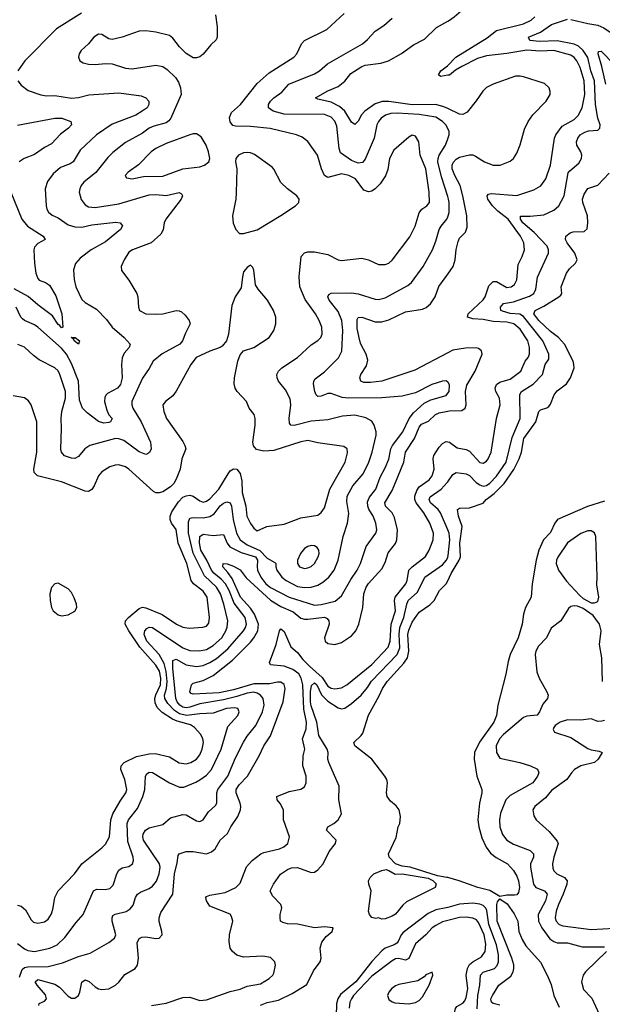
# Model space of a CAD drawing. Header units: inches. Extents: x 1552611 to 1694776, y 811966 to 917215.
# Tile 516 of 549: x 1687462 to 1690917, y 892538 to 898373. Entities that reach past the tile are written whole.
import ezdxf

# ---------------------------------------------------------------- set-up
doc = ezdxf.new("R2010")
doc.units = ezdxf.units.IN
doc.header["$MEASUREMENT"] = 0
doc.layers.add('B6889', color=7, linetype='Continuous')
doc.layers.add('B6899', color=7, linetype='Continuous')

msp = doc.modelspace()

# ---------------------------------------------------------------- linework, layer by layer
at = {"layer": 'B6889', "color": 5}
for points, elevation in [([(1687450, 892898), (1687490, 892866.4), (1687510, 892856.2), (1687550, 892850.7), (1687641.6, 892870), (1687685.1, 892890), (1687730, 892933), (1687797.4, 893022.6), (1687839.1, 893070), (1687899.8, 893210), (1687920.2, 893219.8), (1687970, 893217.6), (1687996.7, 893223.2), (1688016.4, 893243.6), (1688038.4, 893310), (1688050, 893332), (1688070, 893346.4), (1688110, 893354.7), (1688130.6, 893369.4), (1688136.8, 893390), (1688135.8, 893410), (1688103.4, 893503.4), (1688099.9, 893610), (1688108, 893630), (1688161.2, 893698.8), (1688192.3, 893770), (1688203.4, 893810), (1688208.2, 893890), (1688216.5, 893903.5), (1688230, 893913.2), (1688250, 893911), (1688350, 893850.8), (1688410, 893824.8), (1688435, 893825), (1688506.8, 893853.2), (1688530, 893867.1), (1688570, 893895.3), (1688599.6, 893930), (1688655.8, 894050), (1688696.1, 894183.9), (1688755.3, 894250), (1688763.1, 894270), (1688756.3, 894290), (1688735.1, 894295.1), (1688688.7, 894290), (1688610, 894263.4), (1688530, 894259.9), (1688451.1, 894248.9), (1688410, 894259.1), (1688379.8, 894279.8), (1688340.1, 894320.1), (1688321.9, 894350), (1688320.5, 894370), (1688332.7, 894410), (1688336.6, 894450), (1688329.8, 894509.8), (1688318.1, 894558.1), (1688288.3, 894610), (1688216.6, 894690), (1688200.3, 894730), (1688203.2, 894750), (1688215.6, 894764.4), (1688230, 894772.4), (1688250, 894771), (1688430.2, 894650), (1688470, 894634.7), (1688528, 894632), (1688570, 894641.2), (1688610, 894663.6), (1688661.5, 894710), (1688684.9, 894750), (1688693.2, 894773.2), (1688696, 894810), (1688672.7, 894910), (1688652.2, 894970), (1688629.9, 895010), (1688557.4, 895077.4), (1688491.1, 895211.1), (1688463.2, 895330), (1688463.6, 895396.4), (1688470, 895419.5), (1688490, 895423.5), (1688550, 895420.5), (1688590, 895428), (1688615.3, 895444.7), (1688650, 895491.3), (1688670, 895507.6), (1688690, 895515.7), (1688710, 895510.2), (1688718.6, 895490), (1688728.8, 895410), (1688748.3, 895330), (1688769.1, 895290), (1688810, 895260.1), (1688887, 895227), (1688930, 895181.9), (1688975.9, 895155.9), (1688980.8, 895150), (1688980.8, 895130), (1688987.4, 895110), (1689017.4, 895070), (1689041.5, 895050), (1689110, 895013.7), (1689150, 895007.5), (1689191.2, 895008.8), (1689230, 895021), (1689260.1, 895039.9), (1689294.5, 895070), (1689326.5, 895110), (1689350.5, 895170), (1689379.4, 895310), (1689406.6, 895390), (1689413.1, 895446.9), (1689402.3, 895517.7), (1689404.5, 895550), (1689436.7, 895610), (1689498.2, 895681.8), (1689531.6, 895750), (1689553.1, 895810), (1689576.4, 895910), (1689576, 895930), (1689563.5, 895970), (1689550, 895993.7), (1689514, 896014), (1689450, 896028.5), (1689376.7, 896023.3), (1689290, 896001.8), (1689190, 895994.6), (1689090, 895967.5), (1689069.9, 895969.9), (1689062.1, 895982.1), (1689060.6, 896010), (1689069.8, 896089.8), (1689065.2, 896125.2), (1689038.8, 896178.8), (1688997.7, 896230), (1688988.3, 896250), (1688987.1, 896270), (1688996.8, 896290), (1689015.6, 896310), (1689109.8, 896370), (1689190, 896446.9), (1689230, 896471.8), (1689248.2, 896490), (1689255.8, 896510), (1689253.6, 896550), (1689238.4, 896590), (1689216.5, 896630), (1689155.6, 896715.6), (1689123.2, 896790), (1689120.2, 896850), (1689131.1, 896968.9), (1689150, 896990.3), (1689170, 896996.5), (1689210, 896996.9), (1689290, 896981.7), (1689350, 896950.3), (1689370, 896944.9), (1689490, 896958.9), (1689530, 896948.8), (1689590, 896922.6), (1689630, 896921.7), (1689650, 896930.3), (1689670, 896947), (1689774.7, 897085.3), (1689808, 897150), (1689831.8, 897228.2), (1689847.6, 897250), (1689876.2, 897270), (1689892, 897290), (1689889.8, 897350.2), (1689870, 897489.6), (1689837.3, 897570), (1689829.7, 897649.7), (1689810, 897682), (1689790, 897689.5), (1689770, 897677.6), (1689680.9, 897599.1), (1689655.5, 897550), (1689645.5, 897485.5), (1689631.9, 897448.1), (1689599.6, 897400.4), (1689570.8, 897370), (1689550, 897356.9), (1689530, 897352.2), (1689502.5, 897362.5), (1689452.9, 897430), (1689414.3, 897450), (1689370, 897458.6), (1689290, 897437), (1689270, 897448.7), (1689252, 897490), (1689228.5, 897570), (1689170.7, 897650.7), (1689137.3, 897677.3), (1689102.7, 897690), (1688947.3, 897727.3), (1688830, 897739.4), (1688741.7, 897741.7), (1688726.8, 897746.8), (1688710, 897767.8), (1688706.3, 897793.6), (1688717.6, 897822.4), (1688770.8, 897870), (1688870, 897994.2), (1688941.3, 898058.7), (1689088.1, 898151.9), (1689104.5, 898170), (1689133.8, 898230), (1689151.1, 898248.9), (1689284.2, 898315.8), (1689386.9, 898410)], 860), ([(1687827.6, 898412.4), (1687680.8, 898319.2), (1687492.9, 898130), (1687450.4, 898070)], 840), ([(1688622.7, 898402.7), (1688633.7, 898330), (1688632.8, 898270), (1688627.1, 898252.9), (1688595.4, 898224.6), (1688550, 898169.2), (1688530, 898152.7), (1688510, 898146), (1688490, 898147), (1688450, 898172.3), (1688410, 898211.5), (1688370, 898263.1), (1688350, 898278.9), (1688270, 898299.9), (1688210, 898307.3), (1688170, 898304.8), (1688070.1, 898269.9), (1688010, 898256.5), (1687990, 898258.7), (1687950, 898285.4), (1687930, 898287.5), (1687901.3, 898270), (1687870.8, 898229.3), (1687825.8, 898190), (1687814, 898170), (1687810.3, 898150), (1687818.4, 898130), (1687837.8, 898117.8), (1687869.3, 898109.3), (1687910, 898106.7), (1687970, 898113.1), (1688010, 898111.8), (1688090, 898086.7), (1688130, 898081.8), (1688270, 898102.8), (1688310, 898096.5), (1688337, 898077), (1688386, 898030), (1688402.9, 898002.9), (1688414.9, 897970), (1688420.5, 897930), (1688357.8, 897790), (1688346, 897774), (1688330, 897762.5), (1688257.4, 897742.6), (1688230.1, 897729.9), (1688190, 897700.7), (1688090, 897644.5), (1688014.5, 897585.5), (1687984.3, 897555.7), (1687913.1, 897466.9), (1687842, 897410), (1687826.4, 897390), (1687817.8, 897370), (1687815.6, 897350), (1687826.9, 897306.9), (1687850, 897275.3), (1687870, 897264.2), (1687910, 897259.2), (1688050, 897281), (1688230, 897334.5), (1688270, 897336.8), (1688330, 897331.9), (1688408.5, 897348.5), (1688421.6, 897341.6), (1688428.2, 897330), (1688419.5, 897310), (1688327.8, 897190), (1688318.4, 897170), (1688311.9, 897128.1), (1688298.2, 897101.8), (1688240.7, 897050), (1688130.9, 897009.1), (1688110, 896994.8), (1688081.2, 896950), (1688064.2, 896910), (1688065.8, 896885.8), (1688108.7, 896828.7), (1688155.8, 896750), (1688163.1, 896730), (1688166, 896670), (1688173.4, 896650), (1688210.3, 896630.3), (1688267, 896627), (1688310, 896630.2), (1688390, 896650.3), (1688407.8, 896647.8), (1688422, 896642), (1688442.4, 896622.4), (1688467.6, 896590), (1688473.6, 896570), (1688445, 896515), (1688427.8, 896470), (1688411.6, 896450), (1688306.8, 896393.2), (1688253, 896350), (1688230, 896306.6), (1688190.6, 896249.4), (1688127.2, 896110), (1688126.5, 896090), (1688133.3, 896070), (1688183.1, 895990), (1688236.9, 895870), (1688241.3, 895830), (1688231.7, 895808.3), (1688220.4, 895799.6), (1688210, 895795.6), (1688170, 895812.1), (1688080, 895880), (1688050, 895889.4), (1688030, 895889.9), (1687878.7, 895850), (1687849.2, 895830), (1687810, 895784.4), (1687790, 895772.9), (1687770, 895774.2), (1687728, 895788), (1687710, 895809.6), (1687707, 895827), (1687710.5, 895949.5), (1687707.6, 896010), (1687711.7, 896050), (1687733.1, 896130), (1687733.1, 896170), (1687699.8, 896270), (1687690, 896291), (1687670, 896309.7), (1687577.7, 896357.7), (1687543, 896383), (1687490, 896431.8), (1687452, 896448)], 860), ([(1690000, 897727.7), (1689989, 897750), (1689969.8, 897770), (1689930, 897794.8), (1689831.5, 897811.5), (1689700.6, 897819.4), (1689663.2, 897816.8), (1689632, 897808), (1689605.6, 897790), (1689589.3, 897770), (1689580.6, 897750), (1689564.7, 897670), (1689510, 897546.3), (1689494.1, 897525.9), (1689470, 897522.6), (1689430, 897538.4), (1689364.8, 897584.8), (1689356.4, 897610), (1689342.6, 897742.6), (1689331.2, 897771.2), (1689310, 897794.7), (1689270, 897810.4), (1689030, 897813), (1688964.5, 897830), (1688937.2, 897850), (1688938.4, 897870), (1688950, 897890.2), (1688968.1, 897910), (1689016, 897944), (1689058.9, 897990), (1689210, 898051.5), (1689239.8, 898070), (1689287.9, 898112.1), (1689494.7, 898230), (1689525.3, 898254.7), (1689570, 898304.4), (1689620.7, 898339.3), (1689670, 898382.2)], 840), ([(1690000, 897845.9), (1689976.7, 897856.7), (1689930, 897870.9), (1689790, 897867.7), (1689650, 897888.1), (1689611.7, 897888.3), (1689570, 897873.4), (1689508.9, 897831.1), (1689489, 897810), (1689470, 897771), (1689450, 897752.1), (1689430, 897766.6), (1689389.4, 897830), (1689358.7, 897858.7), (1689310, 897883.7), (1689230, 897902.4), (1689216, 897910), (1689290, 897950.9), (1689350, 897976.5), (1689390, 898008.1), (1689426.5, 898053.5), (1689490, 898095.8), (1689510, 898103.8), (1689604.5, 898115.5), (1689649.6, 898130), (1689726.4, 898173.6), (1689796.9, 898223.1), (1689863.3, 898256.7), (1689932.8, 898327.2), (1690000, 898364)], 820), ([(1690000, 898043.5), (1689956.6, 898036.6), (1689945.3, 898045.3), (1689959.2, 898070), (1689999.6, 898100.4), (1690000, 898100.8)], 780), ([(1687450.4, 898010.4), (1687470, 897984.9), (1687512.4, 897952.4), (1687587, 897927), (1687621, 897921), (1687670, 897923.8), (1687770, 897908.6), (1687810, 897912.7), (1687873, 897927), (1688050, 897939.8), (1688182.7, 897922.7), (1688210.4, 897910), (1688227.2, 897890), (1688227.8, 897870), (1688217.3, 897850), (1688189.2, 897830), (1688150, 897806.7), (1688010, 897753.5), (1687918.4, 897690), (1687820.2, 897599.8), (1687779.7, 897530), (1687761.7, 897518.3), (1687703.9, 897496.1), (1687659.7, 897460.3), (1687626.6, 897413.4), (1687613.4, 897370), (1687618.5, 897270), (1687622.3, 897250), (1687632.1, 897232), (1687655.2, 897215.2), (1687690, 897199.4), (1687750, 897158), (1687790, 897145.1), (1687830, 897142.6), (1687890, 897156.3), (1688032.2, 897172.2), (1688057.3, 897170), (1688071.5, 897151.5), (1688059.1, 897130), (1687970, 897055.7), (1687886.5, 897010), (1687820, 896960), (1687792.4, 896927.6), (1687781.8, 896890), (1687785.8, 896834.2), (1687795.4, 896790), (1687830, 896714.4), (1687850, 896696.5), (1687916.9, 896656.9), (1687976.2, 896596.2), (1688011.4, 896550), (1688080.8, 896490), (1688117.1, 896450), (1688112, 896430), (1688082.5, 896397.4), (1688070.1, 896369.8), (1688066.5, 896330), (1688069.1, 896250), (1688060.3, 896210), (1688042.6, 896190), (1687983.4, 896156.6), (1687972.7, 896147.3), (1687966.3, 896133.7), (1687965, 896110), (1687978, 896058), (1687991.5, 896031.5), (1688011.2, 896010), (1688000.9, 895990), (1687990, 895985), (1687961.6, 895981.6), (1687930, 895991.5), (1687862.3, 896042.3), (1687833.7, 896070), (1687817.5, 896117.5), (1687810.6, 896230), (1687770, 896335.9), (1687740.6, 896390), (1687710, 896425.7), (1687570, 896550.6), (1687550, 896565.4), (1687491.2, 896590), (1687479.5, 896599.5), (1687469.8, 896610), (1687441.1, 896670)], 840), ([(1687450, 897747.8), (1687670, 897790.1), (1687711, 897790), (1687765.5, 897770), (1687768.4, 897750), (1687752.2, 897730), (1687704.5, 897695.5), (1687650, 897636.4), (1687610, 897615.5), (1687550, 897573.2), (1687489.5, 897550.5), (1687458.3, 897530)], 820), ([(1690000, 897324.6), (1689962.5, 897442.5), (1689942.2, 897530), (1689942.7, 897550), (1689949.9, 897570), (1689986.6, 897630), (1690000, 897666.1)], 840), ([(1687408.8, 897350), (1687474.6, 897190), (1687508.3, 897150), (1687600.3, 897090), (1687613.7, 897070), (1687570, 897046), (1687550, 897024.5), (1687546.3, 897010), (1687549.5, 896929.5), (1687558.6, 896870), (1687570, 896838.9), (1687578.3, 896830), (1687615.7, 896815.7), (1687638.7, 896798.7), (1687676.1, 896736.1), (1687712.5, 896630), (1687717.3, 896550), (1687710, 896547.2), (1687700.7, 896560.7), (1687690, 896566.4), (1687657.6, 896617.6), (1687570, 896682.9), (1687513.3, 896733.3), (1687430, 896778)], 820), ([(1690000, 896224.3), (1689990, 896231.9), (1689970, 896231.6), (1689906.7, 896210), (1689810, 896162.5), (1689730, 896142), (1689610, 896131.7), (1689409, 896129), (1689374.5, 896134.5), (1689310, 896156.8), (1689290, 896156.8), (1689250, 896141), (1689230, 896139.7), (1689220.5, 896150), (1689212.2, 896170), (1689205, 896215), (1689206, 896230), (1689214.9, 896245.1), (1689270, 896286.4), (1689351.6, 896368.4), (1689372.2, 896407.8), (1689378.9, 896530), (1689372.8, 896590), (1689350, 896644), (1689297.1, 896710), (1689288.7, 896730), (1689295.6, 896744.4), (1689310, 896751.3), (1689430, 896754.2), (1689470, 896747.3), (1689570, 896716.9), (1689590, 896715.2), (1689630, 896724.2), (1689763.3, 896796.7), (1689785.4, 896814.6), (1689855.2, 896910), (1689909.8, 897010), (1689930, 897060.4), (1689949.9, 897130), (1689960.6, 897150), (1689994.9, 897190), (1690000, 897204.9)], 840), ([(1687450, 893124.9), (1687470, 893119.5), (1687497, 893097), (1687530, 893037.3), (1687544, 893024), (1687570, 893017.6), (1687610, 893027), (1687630, 893042), (1687650, 893073), (1687661.2, 893110), (1687670.9, 893170), (1687691.1, 893210), (1687787.8, 893310), (1687831.3, 893370), (1687950, 893464), (1687970, 893485.7), (1687994.1, 893530), (1688003.2, 893630), (1688014.1, 893665.9), (1688058, 893742), (1688091.5, 893790), (1688096.5, 893810), (1688085, 893870), (1688061.4, 893930), (1688063.7, 893950), (1688081, 893970), (1688154.5, 894005.5), (1688230, 894022), (1688264.8, 894024.8), (1688350, 894004), (1688408.6, 893968.6), (1688450, 893961.8), (1688476.9, 893970), (1688510, 893990.2), (1688530, 894016.5), (1688543.8, 894050), (1688551.1, 894090), (1688548.5, 894110), (1688536.3, 894136.3), (1688498.5, 894178.5), (1688474.3, 894194.3), (1688395, 894215), (1688367.5, 894227.5), (1688307.6, 894267.6), (1688277.2, 894297.2), (1688264.9, 894324.9), (1688263, 894350), (1688268.4, 894371.6), (1688298, 894430), (1688299.3, 894470), (1688291, 894511), (1688270, 894548.2), (1688174.9, 894654.9), (1688108.3, 894750), (1688088.4, 894790), (1688089.9, 894810), (1688106.3, 894830), (1688170, 894883.8), (1688190, 894890.9), (1688210, 894887.4), (1688306.9, 894846.9), (1688391, 894791), (1688430, 894772.1), (1688467, 894767), (1688548.2, 894771.8), (1688570, 894777.7), (1688584.1, 894795.9), (1688587.5, 894830), (1688573.5, 894950), (1688550, 894986.9), (1688492.2, 895030), (1688479, 895050), (1688454, 895150), (1688401.1, 895270), (1688390.9, 895350.9), (1688362.9, 895390), (1688354, 895410), (1688354.8, 895430), (1688363.9, 895456.1), (1688403.5, 895516.5), (1688430, 895542.2), (1688450, 895551.9), (1688470, 895554.2), (1688490, 895549.6), (1688530, 895521.6), (1688550, 895514.5), (1688570, 895519.8), (1688590, 895533.9), (1688642.7, 895590), (1688697.6, 895682.4), (1688710, 895698.3), (1688730.2, 895710.2), (1688750, 895708.5), (1688770, 895684), (1688779.1, 895639.1), (1688781.2, 895570), (1688802.4, 895490), (1688808.6, 895430), (1688830, 895386.7), (1688850, 895360.3), (1688870, 895344.4), (1688926.6, 895370), (1689030, 895382.3), (1689130, 895420.5), (1689230, 895437.3), (1689250, 895451.6), (1689270, 895480.4), (1689301.3, 895590), (1689391.9, 895750), (1689406.1, 895806.1), (1689403.1, 895830), (1689383.8, 895843.8), (1689230, 895865.7), (1689170, 895879.4), (1689130, 895871.2), (1688970, 895819.9), (1688910, 895815.6), (1688866.5, 895826.5), (1688848.2, 895848.2), (1688844.8, 895870), (1688858, 895970), (1688858.8, 896010), (1688852.6, 896032.6), (1688823.7, 896070), (1688807.8, 896110), (1688751.2, 896170), (1688740.4, 896190), (1688734.6, 896214.6), (1688735.6, 896250), (1688756.3, 896350), (1688770, 896386.8), (1688790, 896410.7), (1688850, 896430.4), (1688940.7, 896490), (1688969.6, 896530), (1688980.4, 896570), (1688980.4, 896610), (1688968, 896650), (1688931.3, 896710), (1688875.6, 896775.6), (1688860.8, 896800.8), (1688850, 896888.7), (1688843.7, 896903.7), (1688830, 896919), (1688810, 896905.2), (1688790, 896879), (1688782.4, 896850), (1688775.5, 896784.5), (1688740.5, 896730), (1688720.9, 896679.1), (1688700.3, 896510), (1688688, 896470), (1688662.8, 896437.2), (1688650.4, 896429.6), (1688589.4, 896409.4), (1688508.5, 896370), (1688477.6, 896330), (1688390, 896172), (1688370, 896144.5), (1688327.3, 896110), (1688310.6, 896090), (1688316.4, 896050), (1688332.4, 896010), (1688430, 895872.7), (1688442.3, 895850), (1688446.3, 895830), (1688423.6, 895770), (1688414.3, 895710), (1688390.5, 895649.5), (1688375.8, 895624.2), (1688356.1, 895603.9), (1688310, 895574), (1688288.5, 895568.5), (1688270, 895569.7), (1688256.3, 895576.3), (1688110, 895709.8), (1688090, 895722.7), (1688050, 895734), (1688027.4, 895732.6), (1687996.7, 895723.3), (1687950, 895692.8), (1687929.5, 895670.5), (1687904.2, 895610), (1687890.8, 895589.2), (1687870, 895577.6), (1687850, 895578.8), (1687710, 895634), (1687567.8, 895670), (1687548.6, 895688.6), (1687545.4, 895710), (1687563.2, 895810), (1687564, 895990), (1687530.9, 896090.9), (1687515, 896115.1), (1687490, 896131.2), (1687423.7, 896143.7)], 880), ([(1690000, 896397.9), (1689804.6, 896295.4), (1689610, 896231.2), (1689542.2, 896222.2), (1689502.5, 896222.5), (1689485.4, 896230), (1689478.5, 896250), (1689485.1, 896270), (1689518.6, 896321.4), (1689525.6, 896354.4), (1689516.5, 896390), (1689484.7, 896450), (1689478.7, 896470), (1689463.2, 896543.2), (1689463.1, 896596.9), (1689470, 896608.9), (1689490, 896609.4), (1689570, 896582), (1689610, 896582.5), (1689650, 896595.1), (1689750, 896642), (1689850, 896657.2), (1689872.8, 896667.2), (1689898.6, 896690), (1689925.8, 896730), (1689948.1, 896791.9), (1690000, 896864.7)], 820), ([(1687461.8, 892698.2), (1687477, 892743), (1687490, 892755.1), (1687510, 892760.4), (1687630, 892762.3), (1687716.7, 892783.3), (1687810, 892821.4), (1687879, 892841), (1687990, 892904.2), (1688023.6, 892930), (1688032.7, 892950), (1688011.3, 893030), (1688009.8, 893050.2), (1688015.2, 893064.8), (1688027.8, 893072.2), (1688092.8, 893087.2), (1688117.3, 893102.7), (1688134.6, 893125.4), (1688148.8, 893171.2), (1688160.3, 893190), (1688178.1, 893201.9), (1688230, 893223), (1688250, 893237.8), (1688272.6, 893267.4), (1688288.6, 893310), (1688294.6, 893350), (1688291.7, 893370), (1688195.4, 893510), (1688191.6, 893530), (1688194.6, 893545.4), (1688207.7, 893570), (1688230, 893583.2), (1688310, 893602.4), (1688356.6, 893643.4), (1688430, 893662), (1688450, 893659.7), (1688510, 893625.2), (1688530, 893621.1), (1688550, 893630.4), (1688580.9, 893679.1), (1688623.6, 893716.4), (1688630.8, 893730), (1688631.3, 893790), (1688636.8, 893810), (1688696.7, 893890), (1688742.2, 893997.8), (1688788.3, 894091.7), (1688810, 894125.8), (1688862.4, 894190), (1688902, 894270), (1688912, 894310), (1688906.2, 894350), (1688890.3, 894370.3), (1688870, 894381.9), (1688850, 894386.7), (1688810, 894381.2), (1688750, 894361.4), (1688670, 894342.3), (1688530, 894319.3), (1688470, 894298.3), (1688450, 894295.6), (1688430, 894299.3), (1688412, 894310), (1688396.6, 894330), (1688388.3, 894350), (1688369.7, 894530), (1688370, 894575.5), (1688390, 894582.4), (1688450, 894550.1), (1688510, 894539.9), (1688550, 894546.2), (1688590, 894562.7), (1688630, 894586.7), (1688696.5, 894643.5), (1688788.3, 894750), (1688801.8, 894770), (1688807.6, 894790), (1688798.3, 894830), (1688734.3, 894914.3), (1688703.5, 894990), (1688682.1, 895030), (1688657.6, 895057.6), (1688612.3, 895092.3), (1688598.7, 895110), (1688570.8, 895170.7), (1688536.4, 895230), (1688528.4, 895271.6), (1688530, 895310.2), (1688550, 895324.2), (1688610, 895316.6), (1688670, 895321.6), (1688692.3, 895270), (1688708.1, 895248.1), (1688775.9, 895215.9), (1688860.6, 895190), (1688872.4, 895170), (1688869.7, 895130), (1688872.9, 895110), (1688892, 895070), (1688920.7, 895030), (1688950, 895007.9), (1689060.6, 894950), (1689210, 894903), (1689250, 894906.5), (1689332.6, 894927.4), (1689370, 894959), (1689424.7, 895055.3), (1689463.7, 895110), (1689483.4, 895150), (1689516.8, 895250), (1689572.9, 895330), (1689579.1, 895350), (1689573.7, 895390), (1689557.8, 895430), (1689532.9, 895472.9), (1689526.3, 895490), (1689525.4, 895514.6), (1689537, 895543), (1689573.3, 895590), (1689599, 895661), (1689630, 895717), (1689650, 895768.7), (1689662.9, 895830), (1689672.1, 895850), (1689734.1, 895930), (1689770.6, 896009.4), (1689796.4, 896043.6), (1689860, 896100), (1689900, 896120), (1689990, 896145.5), (1690000, 896159.2)], 840), ([(1687576.1, 892530), (1687578.4, 892541.6), (1687610, 892556.3), (1687621.3, 892570), (1687614.5, 892594.5), (1687565.3, 892650), (1687554, 892670), (1687570, 892684.2), (1687670, 892656.2), (1687698.5, 892638.5), (1687750, 892585), (1687770, 892574), (1687790, 892574.3), (1687810, 892589.2), (1687819.2, 892610), (1687830.7, 892669.3), (1687850, 892681.6), (1687873.5, 892673.5), (1687910, 892640.2), (1687930, 892628.4), (1687950, 892625.4), (1687990, 892630.2), (1688030, 892651.3), (1688050.4, 892669.6), (1688085, 892715), (1688146.9, 892750), (1688161.1, 892770), (1688165.6, 892810), (1688158.2, 892901.8), (1688170, 892927.2), (1688185.4, 892934.6), (1688210, 892937.8), (1688270, 892927.2), (1688290, 892928.8), (1688306.3, 892950), (1688305.7, 892970), (1688289, 893029), (1688289, 893050), (1688299.2, 893080.8), (1688369.9, 893190.1), (1688379.2, 893310), (1688395.9, 893375.9), (1688401.4, 893418.6), (1688407.8, 893430), (1688450, 893442.6), (1688490, 893442.2), (1688569.8, 893430.2), (1688599.7, 893440.3), (1688620.8, 893459.2), (1688650.8, 893510), (1688694, 893550), (1688715, 893590), (1688756, 893650), (1688771.2, 893690), (1688773, 893710), (1688770.4, 893730), (1688746, 893790), (1688745.7, 893810), (1688762.6, 893837.4), (1688812.9, 893890), (1688881.8, 894010), (1688909.9, 894070), (1688950, 894129.1), (1689024.9, 894330), (1689036.8, 894410), (1689030, 894432.8), (1689010, 894445.9), (1688990, 894446.7), (1688942.5, 894437.5), (1688850, 894437.6), (1688730, 894401.1), (1688644.3, 894384.3), (1688490, 894376.2), (1688479.7, 894379.7), (1688471, 894390), (1688481.8, 894430), (1688490, 894441.7), (1688550, 894456.9), (1688610, 894486.5), (1688723.3, 894576.7), (1688830, 894683.4), (1688851.1, 894708.9), (1688874.5, 894750), (1688878.5, 894790), (1688854.5, 894850), (1688830, 894884.6), (1688772.2, 894950), (1688721.3, 895061.3), (1688697.2, 895097.2), (1688666.9, 895130), (1688669.6, 895150), (1688692.3, 895147.7), (1688730, 895135), (1688770, 895111.6), (1688805.2, 895065.2), (1688950, 894932.9), (1689010, 894895.8), (1689083.9, 894863.9), (1689130, 894826.7), (1689150, 894819.2), (1689170, 894819.3), (1689270, 894832.3), (1689284.7, 894824.7), (1689294.4, 894810), (1689296.9, 894790), (1689268.7, 894710), (1689274.3, 894690), (1689290, 894675.3), (1689330, 894669.3), (1689370, 894682.5), (1689430, 894720.6), (1689455.4, 894750), (1689473.5, 894790), (1689497.5, 894890), (1689502.2, 894970), (1689516.2, 895010), (1689530, 895031.5), (1689610, 895118.4), (1689630, 895156.5), (1689646.4, 895213.6), (1689690, 895269.1), (1689697.6, 895290), (1689701.4, 895350), (1689683.6, 895423.6), (1689671, 895451), (1689631.2, 895490), (1689626.4, 895510), (1689670, 895582.7), (1689691.2, 895630), (1689739.9, 895750), (1689750.3, 895810), (1689802.3, 895890), (1689830, 895958.5), (1689845, 895975.1), (1689885.7, 895994.3), (1689927.8, 896032.2), (1689950, 896042.4), (1690000, 896053.3)], 820), ([(1688243.7, 892530), (1688330, 892544.6), (1688430, 892577.6), (1688470, 892579.3), (1688530, 892560.9), (1688570, 892564), (1688710, 892613.6), (1688770, 892628.2), (1688810, 892645.2), (1688890, 892659.6), (1688942, 892690), (1688963.6, 892710), (1688970, 892722.8), (1688978.4, 892770), (1688974, 892790), (1688950, 892814.3), (1688903.3, 892823.3), (1688790, 892816.5), (1688750, 892828.3), (1688723.5, 892850), (1688710.5, 892870.5), (1688703.4, 892910), (1688706.7, 892950), (1688726, 893030), (1688718.9, 893058.9), (1688710.8, 893070.8), (1688590, 893119.6), (1688570, 893149.8), (1688566.3, 893170), (1688570, 893176.5), (1688590, 893184.8), (1688680.3, 893199.7), (1688743.5, 893230), (1688770, 893254.7), (1688807.9, 893352.1), (1688840.7, 893390), (1688892, 893430), (1688910, 893437.9), (1689002, 893458), (1689028.3, 893470), (1689051.1, 893490), (1689062.7, 893530), (1689025.8, 893630), (1689027, 893690), (1689007.5, 893727.5), (1688989.1, 893750), (1688987.8, 893770), (1689060.6, 893799.4), (1689130, 893812.9), (1689150, 893826.4), (1689160.8, 893850), (1689161.2, 893890), (1689141.6, 893950), (1689143.4, 894010), (1689153.8, 894050), (1689139, 894110), (1689160.8, 894170), (1689162.5, 894210), (1689146.6, 894286.6), (1689140.1, 894430), (1689132.1, 894470), (1689116.6, 894496.6), (1689082, 894522), (1689030, 894540.7), (1688949.5, 894550), (1688943.1, 894563.1), (1688983.1, 894670), (1689002.5, 894750), (1689010, 894762.4), (1689030, 894746.5), (1689070, 894655.2), (1689110, 894622.2), (1689141.5, 894581.5), (1689181.1, 894541.1), (1689255.2, 894475.2), (1689290, 894422.6), (1689310, 894410.6), (1689330, 894407.4), (1689370, 894412.2), (1689402.2, 894430), (1689550, 894550.6), (1689646.8, 894653.2), (1689659.8, 894690), (1689665.6, 894790), (1689689.9, 894870), (1689684.8, 894930), (1689689, 894950), (1689751.8, 895030), (1689759.5, 895050), (1689769.7, 895110.3), (1689788.6, 895130), (1689868.3, 895191.7), (1689891, 895230), (1689913.5, 895290), (1689915.9, 895330), (1689894.2, 895390), (1689859.1, 895450), (1689812.9, 895510), (1689805.5, 895530), (1689805.2, 895550), (1689817, 895583.1), (1689830, 895603.7), (1689890, 895645.5), (1689908.7, 895670), (1689918.8, 895710), (1689913.4, 895770), (1689917.4, 895790), (1689950, 895839.3), (1689970, 895861.1), (1689990, 895872.6), (1690000, 895870.6)], 780), ([(1690000, 895349.4), (1689958.2, 895450), (1689943.2, 895470), (1689897.6, 895510), (1689889.5, 895530), (1689895.2, 895544.8), (1689961.9, 895590), (1689997.3, 895630), (1690000, 895634.1)], 760), ([(1688890, 892533.4), (1688930, 892547.9), (1688997.1, 892562.9), (1689077.5, 892602.5), (1689164.9, 892655.1), (1689203.3, 892736.7), (1689244.5, 892790), (1689250.5, 892810), (1689244.7, 892870), (1689254.4, 892905.6), (1689280, 892940), (1689315.3, 892970), (1689320.9, 892990), (1689270, 892997.2), (1689210, 892989.8), (1689110, 893012), (1689050, 893014.8), (1689022, 893022), (1689009.4, 893030), (1689006.6, 893050), (1689006.6, 893070), (1689017, 893110), (1689011.2, 893130), (1688961.2, 893181.2), (1688947.8, 893210), (1688966.6, 893250), (1689008.7, 893308.7), (1689050, 893337.4), (1689074.2, 893345.8), (1689110, 893348.6), (1689190, 893319.5), (1689210, 893321.3), (1689230, 893334), (1689261.7, 893370), (1689297.1, 893442.9), (1689335.1, 893490), (1689338.4, 893510), (1689281.6, 893570), (1689289.4, 893590), (1689325.6, 893610), (1689349.8, 893630.2), (1689370, 893666.8), (1689354.6, 893750), (1689357.2, 893830), (1689294.8, 893970), (1689288.9, 893990), (1689290.5, 894030), (1689285.5, 894050), (1689235.9, 894130), (1689224.9, 894210), (1689190, 894305.5), (1689185.6, 894330), (1689185.9, 894390), (1689192.5, 894427.5), (1689210, 894442.8), (1689223.7, 894430), (1689251.2, 894371.3), (1689290, 894333.8), (1689350, 894294.6), (1689370, 894289.4), (1689390, 894292.9), (1689430, 894319.7), (1689486.8, 894370), (1689525.4, 894414.6), (1689547.8, 894452.2), (1689699.5, 894610), (1689716.1, 894650), (1689713.2, 894730), (1689716.9, 894770), (1689739.5, 894830), (1689757.1, 894910), (1689765.7, 894930), (1689820.3, 894979.7), (1689864.5, 895070), (1689970, 895141.4), (1689993.6, 895170), (1690000, 895187.6)], 760), ([(1690000, 893288.7), (1689995.3, 893290), (1689938.8, 893298.8), (1689777.2, 893350), (1689730, 893357.2), (1689690.9, 893370.9), (1689652, 893410), (1689649.6, 893430), (1689694.2, 893525.8), (1689707.2, 893590), (1689715.6, 893610), (1689719.8, 893650), (1689711.6, 893690), (1689694.8, 893714.8), (1689661.7, 893741.7), (1689640.9, 893770), (1689637, 893790), (1689642.6, 893850), (1689638.5, 893870), (1689627.2, 893890), (1689550.8, 893990.8), (1689449.6, 894070), (1689443.7, 894090), (1689487.3, 894130), (1689496.4, 894143.6), (1689530, 894250.4), (1689594.5, 894365.5), (1689613.3, 894410), (1689641.2, 894450), (1689740.1, 894559.9), (1689760.7, 894590), (1689770.3, 894630), (1689764.6, 894730), (1689770, 894754.4), (1689790, 894801.7), (1689830, 894861.8), (1689894.4, 894905.6), (1689920.2, 894930), (1689952.2, 894990), (1689991.2, 895028.8), (1690000, 895047.3)], 740), ([(1690000, 893111.6), (1689990, 893108.7), (1689930, 893098), (1689884.6, 893075.4), (1689736.2, 892963.8), (1689723.3, 892950), (1689707.2, 892910), (1689699.3, 892900.7), (1689683.1, 892890), (1689630, 892870.9), (1689610, 892853.6), (1689550, 892792.2), (1689454.4, 892670), (1689363.9, 892596.1), (1689347.9, 892570), (1689339.8, 892540.2), (1689339.2, 892470)], 760), ([(1690000, 893033.5), (1689970, 893025.7), (1689930, 893005), (1689908.3, 892990), (1689870, 892948.3), (1689810, 892895.6), (1689770, 892808.2), (1689750, 892800.1), (1689710, 892808.3), (1689690, 892806.5), (1689670, 892796), (1689550, 892703.4), (1689442.4, 892590), (1689428.8, 892570), (1689419.9, 892550), (1689415.2, 892515.2)], 780)]:
    msp.add_lwpolyline(points, dxfattribs=dict(at, elevation=elevation))
for points, elevation in [([(1688510, 897696.8), (1688490, 897696.8), (1688470, 897690.7), (1688330, 897640.2), (1688270.2, 897610), (1688242.2, 897590), (1688166.3, 897513.7), (1688104.4, 897470), (1688088.2, 897450), (1688096.3, 897436.3), (1688130, 897429.2), (1688197.1, 897442.9), (1688310, 897445.7), (1688430, 897488.8), (1688530, 897500.9), (1688558.4, 897510), (1688583.9, 897530), (1688589, 897550), (1688582.5, 897590), (1688568.6, 897630), (1688538, 897678)], 880), ([(1688810, 897585.1), (1688790, 897583), (1688758.8, 897570), (1688743, 897550), (1688742, 897530), (1688750.5, 897490), (1688746.2, 897346.2), (1688743.1, 897310), (1688723, 897210), (1688727.7, 897167.7), (1688744.7, 897130), (1688766, 897106), (1688790, 897106), (1688870, 897128), (1689010, 897212), (1689097.2, 897270), (1689117.2, 897290), (1689119, 897310), (1689105.2, 897330), (1689050, 897369.6), (1689010, 897407.6), (1688970, 897486.6), (1688958.6, 897498.6), (1688853.5, 897573.5), (1688830, 897583.5)], 880), ([(1687810, 896449.3), (1687784.2, 896470), (1687782, 896478), (1687788, 896488), (1687776, 896484), (1687767.9, 896492.1), (1687791, 896490), (1687817.3, 896470)], 820), ([(1689190, 895256.4), (1689170, 895250.8), (1689150, 895238.2), (1689127, 895210), (1689109.4, 895170), (1689109.4, 895149.4), (1689121.3, 895130), (1689150, 895120.6), (1689170, 895123.5), (1689190, 895132.3), (1689209.8, 895150), (1689231.5, 895190), (1689237.1, 895210), (1689235.3, 895230), (1689225.8, 895245.8), (1689210, 895255.6)], 880), ([(1687690, 895033.2), (1687670.9, 895029.1), (1687650, 895008), (1687640.7, 894970), (1687642, 894930), (1687650.7, 894890), (1687660.7, 894870), (1687690, 894846), (1687710, 894840.4), (1687750, 894844.9), (1687790, 894868), (1687800.7, 894890), (1687799.5, 894910), (1687785.8, 894945.8), (1687770, 894979), (1687750, 894999.3)], 920), ([(1689689.2, 893309.2), (1689730, 893310.3), (1689884.2, 893284.2), (1689912.2, 893272.2), (1689932, 893252), (1689926, 893230), (1689756.1, 893143.9), (1689734.7, 893125.3), (1689690, 893072.7), (1689670, 893059.3), (1689630, 893044), (1689610, 893042), (1689589.3, 893049.3), (1689573.2, 893046.8), (1689550, 893052), (1689535.6, 893070), (1689530, 893088.7), (1689545.7, 893210), (1689531.8, 893250), (1689529.5, 893270), (1689540.7, 893290), (1689562, 893310), (1689609.9, 893330.1), (1689635.5, 893335.5), (1689651.6, 893331.5)], 740), ([(1689908, 892728), (1689870, 892712), (1689860, 892700), (1689823.7, 892676.3), (1689710, 892654.5), (1689690, 892646.5), (1689666.8, 892630), (1689650.9, 892610), (1689643.8, 892590), (1689650, 892565.2), (1689670, 892551.3), (1689686.2, 892546.2), (1689770, 892540.8), (1689810, 892548.7), (1689830, 892561), (1689850, 892581.3), (1689889.8, 892650), (1689911.3, 892710)], 820)]:
    msp.add_lwpolyline(points, close=True, dxfattribs=dict(at, elevation=elevation))
at = {"layer": 'B6899', "color": 5}
for points, elevation in [([(1690000, 898364), (1690010, 898369.4), (1690038.7, 898390), (1690150, 898484.2), (1690165.1, 898510), (1690169.7, 898530), (1690176.9, 898570), (1690172.6, 898590), (1690106, 898650), (1690025.2, 898705.2), (1690000, 898728.2)], 820), ([(1690000, 898100.8), (1690049.2, 898150.8), (1690234.2, 898265.8), (1690290, 898308.7), (1690450, 898347.9), (1690494.4, 898370), (1690516.3, 898390)], 780), ([(1690730, 898374.8), (1690830, 898350.1), (1690890, 898340.4), (1690925.1, 898325.1), (1690970, 898294.4), (1690990, 898288.2), (1691010, 898290.3), (1691020.8, 898299.2), (1691030.6, 898309.4), (1691034.2, 898330), (1691032.8, 898350), (1691019, 898390)], 760), ([(1690000, 895634.1), (1690030, 895678.5), (1690049.9, 895690.1), (1690110, 895680.9), (1690130, 895670.7), (1690169.3, 895629.3), (1690190, 895615.3), (1690210, 895609.1), (1690230, 895612.7), (1690250, 895625.2), (1690290, 895666.9), (1690345.8, 895750), (1690382.9, 895897.1), (1690429.9, 896010), (1690427.8, 896152.2), (1690437.3, 896170), (1690507.3, 896212.7), (1690562.2, 896270), (1690578.3, 896330), (1690599.1, 896360.9), (1690600.5, 896390), (1690564.7, 896470), (1690450, 896613.7), (1690427.9, 896627.9), (1690370, 896632.6), (1690325.7, 896645.7), (1690316, 896650), (1690312.3, 896670), (1690330, 896691.2), (1690390, 896700.8), (1690485.4, 896734.6), (1690510.6, 896750), (1690523.1, 896776.9), (1690532.9, 896847.1), (1690598.5, 896990), (1690597.8, 897010), (1690589, 897030), (1690511.9, 897111.9), (1690445, 897170), (1690431.7, 897190), (1690431.6, 897208.4), (1690488.1, 897208.1), (1690570, 897215.8), (1690630, 897243.2), (1690659.3, 897270), (1690691.3, 897328.7), (1690715, 897465), (1690723.4, 897476.6), (1690778.1, 897521.9), (1690794.2, 897550), (1690794.8, 897570), (1690789, 897590), (1690766.3, 897630), (1690764.4, 897650), (1690771.6, 897670), (1690786.2, 897690), (1690812.6, 897707.4), (1690834.1, 897714.1), (1690890, 897719), (1690902.6, 897730), (1690903.5, 897750), (1690889.3, 897789.3), (1690876.4, 897870), (1690869.7, 898010), (1690848.3, 898070), (1690830, 898149), (1690803.5, 898190), (1690775.9, 898215.9), (1690750, 898227.9), (1690650, 898248.2), (1690543.8, 898243.8), (1690486.6, 898250), (1690478.9, 898270), (1690550, 898299.1), (1690615, 898345), (1690710, 898375.5)], 760), ([(1690000, 895870.6), (1690010, 895868.6), (1690056.4, 895836.4), (1690110, 895826.3), (1690130, 895815.5), (1690190, 895749.2), (1690210, 895744.9), (1690230, 895756.9), (1690240.9, 895770), (1690257, 895810), (1690289.2, 896010), (1690311.9, 896090), (1690307.5, 896130), (1690285.7, 896170), (1690280.6, 896190), (1690289.9, 896210), (1690310, 896225.5), (1690370, 896242.3), (1690433.8, 896290), (1690459.9, 896350), (1690477.4, 896370), (1690484.3, 896390), (1690484.5, 896430), (1690475, 896470), (1690430, 896538.1), (1690392.8, 896570), (1690350, 896580.9), (1690270, 896584), (1690210, 896595.9), (1690150, 896600.2), (1690117.4, 896610), (1690121.6, 896630), (1690210, 896711.8), (1690222.1, 896730), (1690244.9, 896795.1), (1690270, 896821.6), (1690290, 896821.5), (1690350, 896785.6), (1690376.9, 896790), (1690395.8, 896804.2), (1690409.2, 896830.8), (1690417.6, 896922.4), (1690441.2, 896970), (1690454.5, 897010), (1690452.2, 897050), (1690432, 897090), (1690358.8, 897190), (1690297.6, 897237.6), (1690265.2, 897270), (1690238.7, 897310), (1690233.7, 897330), (1690241.5, 897338.5), (1690256.9, 897343.1), (1690410, 897330.7), (1690510, 897363.8), (1690551.7, 897388.3), (1690582.2, 897430), (1690609.3, 897510), (1690633.3, 897670), (1690641.1, 897690), (1690678.8, 897741.2), (1690750, 897781.5), (1690774.5, 897805.5), (1690797.9, 897850), (1690813.3, 897930), (1690809.6, 898010), (1690784.6, 898090), (1690766, 898130), (1690749.3, 898149.3), (1690730, 898162.1), (1690630, 898191.2), (1690550, 898186.5), (1690470, 898193.1), (1690350, 898171.7), (1690230, 898159.8), (1690177.2, 898142.8), (1690083.8, 898096.2), (1690045.9, 898074.1), (1690010, 898045), (1690000, 898043.5)], 780), ([(1690937.1, 897990), (1690914.9, 898094.9), (1690892.6, 898170), (1690895.1, 898184.9), (1690910, 898187.4), (1690990, 898104.9)], 740), ([(1690000, 896864.7), (1690032.3, 896910), (1690045.2, 896950), (1690050.6, 897010.6), (1690061.6, 897058.4), (1690070, 897077.4), (1690106.1, 897113.9), (1690116.4, 897143.6), (1690113.9, 897210), (1690090.7, 897330), (1690074, 897390), (1690042.3, 897450), (1690027.1, 897490), (1690025.7, 897510), (1690032.4, 897527.6), (1690050, 897545.6), (1690070, 897557.3), (1690130, 897572.5), (1690150, 897571.5), (1690165, 897565), (1690217.8, 897530), (1690270, 897510.1), (1690311, 897511), (1690370, 897534.4), (1690390, 897550.2), (1690410, 897582.3), (1690430, 897630.4), (1690455.4, 897724.6), (1690477.6, 897770), (1690504.1, 897810), (1690584.7, 897890), (1690606.8, 897930), (1690608, 897948), (1690602, 897970), (1690574.6, 897994.6), (1690450, 898034.6), (1690430, 898039.2), (1690401.8, 898038.2), (1690270, 897990.6), (1690229.2, 897970.8), (1690207.6, 897950), (1690168.8, 897891.2), (1690115.2, 897824.8), (1690090, 897811), (1690070, 897813.8), (1690000, 897845.9)], 820), ([(1690000, 897666.1), (1690008.9, 897690), (1690008.8, 897710), (1690000, 897727.7)], 840), ([(1690000, 895047.3), (1690020.4, 895090), (1690067.7, 895170), (1690075.4, 895190), (1690071.8, 895270), (1690086.1, 895370), (1690063.2, 895430), (1690058, 895470), (1690070, 895478), (1690130, 895480.5), (1690210, 895507.6), (1690228.4, 895530), (1690275, 895565), (1690335.7, 895624.3), (1690392.8, 895707.2), (1690424.4, 895770), (1690437.6, 895810), (1690450.9, 895890), (1690522.2, 895990), (1690539.8, 896050), (1690550, 896061.2), (1690588.3, 896071.7), (1690599.1, 896080.9), (1690610, 896094.9), (1690630.9, 896150), (1690650, 896172.6), (1690705, 896215), (1690727.9, 896250), (1690749, 896310), (1690747.5, 896330), (1690743.4, 896350), (1690692.6, 896450), (1690657.4, 896490), (1690610, 896524.9), (1690539.9, 896590), (1690511.6, 896630), (1690518.2, 896650), (1690570, 896675.5), (1690659.8, 896730), (1690670, 896740.2), (1690677, 896750), (1690672.2, 896790), (1690704.1, 896870), (1690723, 896897), (1690758.2, 896930), (1690767.9, 896950), (1690753.6, 896990), (1690708.3, 897050), (1690698.7, 897070), (1690699.6, 897090), (1690727, 897110), (1690743.7, 897116.3), (1690810, 897118.5), (1690826.3, 897133.7), (1690831.8, 897168.2), (1690828.5, 897210), (1690801.5, 897290), (1690800.3, 897310), (1690810, 897339.5), (1690830, 897371.6), (1690890, 897392.6), (1690956.5, 897463.5)], 740), ([(1690000, 897204.9), (1690009, 897231), (1690009, 897289), (1690004.7, 897310), (1690000, 897324.6)], 840), ([(1690000, 896053.3), (1690010, 896055.5), (1690083.3, 896056.7), (1690102.9, 896070), (1690110.4, 896090), (1690105.8, 896170), (1690112.7, 896207.3), (1690162.1, 896290), (1690203.5, 896390), (1690200.5, 896410), (1690183.6, 896423.6), (1690168.8, 896428.8), (1690105.3, 896425.3), (1690030, 896413.6), (1690000, 896397.9)], 820), ([(1690000, 896159.2), (1690007.9, 896170), (1690010, 896208), (1690002.4, 896222.4), (1690000, 896224.3)], 840), ([(1690930, 895519.8), (1690828.3, 895488.3), (1690651, 895410), (1690634.6, 895390), (1690610, 895333.3), (1690567.6, 895290), (1690541.4, 895230), (1690524.7, 895170), (1690501, 895030), (1690495.6, 894950), (1690461, 894890), (1690449, 894850), (1690440.7, 894790), (1690418.2, 894710), (1690371.4, 894610), (1690358.4, 894570), (1690344.9, 894495.1), (1690297, 894310), (1690290.1, 894250), (1690274.4, 894210), (1690188.1, 894091.9), (1690158.3, 894030), (1690156, 893990), (1690173, 893890), (1690202, 893810), (1690202.8, 893790), (1690188.4, 893730), (1690179.5, 893630), (1690185, 893590), (1690203.3, 893523.3), (1690227.9, 893467.9), (1690254.2, 893434.1), (1690287.5, 893407.5), (1690355.2, 893370), (1690390, 893331.3), (1690410, 893297.2), (1690419.6, 893270), (1690425.1, 893230), (1690419.1, 893200.9), (1690410, 893186.9), (1690396.5, 893183.5), (1690350, 893184.7), (1690310, 893176.9), (1690250, 893212), (1690179, 893230), (1690068.7, 893270), (1690000, 893288.7)], 740), ([(1690000, 895187.6), (1690003.3, 895196.7), (1690013.1, 895290), (1690008.1, 895330), (1690000, 895349.4)], 760), ([(1690918.6, 894450), (1690913.6, 894590), (1690899.8, 894670), (1690909.8, 894750), (1690899.3, 894790), (1690862.2, 894842.2), (1690802.9, 894882.9), (1690770, 894897.6), (1690750, 894899.7), (1690730, 894895.1), (1690716.2, 894883.8), (1690670, 894811.2), (1690613.3, 894766.7), (1690585.5, 894710), (1690539.4, 894660.6), (1690522.5, 894630), (1690518.3, 894610), (1690528.1, 894508.1), (1690542.4, 894470), (1690587.8, 894390), (1690595.6, 894370), (1690591.7, 894350), (1690563.3, 894316.6), (1690545.2, 894270), (1690530, 894251.8), (1690470, 894245.6), (1690450, 894237.1), (1690330, 894135.9), (1690307.5, 894110), (1690287.4, 894070), (1690290.2, 894030), (1690310, 893996.1), (1690428, 893970), (1690490.8, 893950), (1690531.7, 893931.7), (1690540.3, 893910), (1690532.9, 893890), (1690505, 893850), (1690370, 893774.4), (1690344.8, 893750), (1690312.3, 893670), (1690306.6, 893630), (1690308.7, 893590), (1690324.2, 893544.2), (1690350.1, 893510.1), (1690390, 893487.2), (1690488.7, 893450), (1690508.3, 893430), (1690509.4, 893410), (1690491.9, 893370), (1690490.1, 893350), (1690507.9, 893250), (1690523.6, 893230), (1690573.4, 893210), (1690590.8, 893190), (1690579.4, 893150), (1690537.3, 893070), (1690538.3, 893030), (1690559, 892990), (1690606.2, 892926.2), (1690630, 892908.8), (1690650, 892902.7), (1690710, 892901.1), (1690798.1, 892878.1), (1690930, 892878.2)], 760), ([(1690930, 894219), (1690914.7, 894214.7), (1690890, 894213.1), (1690850, 894229.7), (1690790, 894221), (1690710, 894224.4), (1690666.4, 894210), (1690637.6, 894190), (1690630, 894178), (1690626, 894166), (1690634, 894150), (1690730, 894118.9), (1690830, 894053.4), (1690850, 894045.6), (1690898.2, 894038.2), (1690916.4, 894030), (1690892.6, 893990), (1690870, 893969.9), (1690790, 893951.1), (1690752.6, 893930), (1690733.2, 893910), (1690706.5, 893870), (1690616, 893804), (1690579.1, 893760.9), (1690517.4, 893710), (1690505.5, 893690), (1690510, 893654.8), (1690524.2, 893630), (1690600.9, 893561), (1690650, 893503.8), (1690655.6, 893490), (1690628.7, 893408.7), (1690621.9, 893370), (1690623.3, 893343.4), (1690628.4, 893328.4), (1690646.3, 893310), (1690692.9, 893290), (1690709.4, 893270), (1690706.8, 893250), (1690684.9, 893190), (1690656.3, 893130), (1690643.3, 893090), (1690638, 893050), (1690642.3, 893030), (1690660.3, 893010), (1690682.2, 893002.2), (1690850, 892981), (1690990, 892989.5)], 780), ([(1690175.2, 892510), (1690178.4, 892590), (1690189.6, 892650), (1690193.6, 892710), (1690211.2, 892728.8), (1690277.1, 892750), (1690292.9, 892767.1), (1690300.9, 892790), (1690300.3, 892830), (1690289.4, 892890), (1690244, 893010), (1690232.9, 893092.9), (1690226.4, 893106.4), (1690210, 893122.7), (1690190, 893130.4), (1690150, 893136.2), (1690070, 893131.4), (1690000, 893111.6)], 760), ([(1690310, 892532.3), (1690270, 892542), (1690259.3, 892550), (1690257.5, 892557.5), (1690256.2, 892570), (1690265.4, 892590), (1690303.5, 892650), (1690375, 892705), (1690388.2, 892730), (1690392.5, 892750), (1690391.8, 892771.8), (1690381.3, 892810), (1690292.5, 893030), (1690291.6, 893128.4), (1690295.2, 893144.8), (1690310, 893162.4), (1690352.1, 893132.1), (1690394.5, 893074.5), (1690416.1, 893030), (1690421.9, 892970), (1690440.9, 892920.9), (1690463.7, 892883.7), (1690550, 892786.4), (1690590, 892710.6), (1690614.4, 892654.4), (1690630, 892590.7), (1690660.2, 892520.2)], 740), ([(1690000, 892421.3), (1690023.2, 892450), (1690036.1, 892470), (1690047.2, 892512.8), (1690055, 892525), (1690090, 892544.8), (1690101.1, 892558.9), (1690110, 892578.7), (1690119.5, 892630), (1690109.3, 892710), (1690117.4, 892750), (1690130, 892772.8), (1690149.3, 892790), (1690201.1, 892818.9), (1690221.9, 892850), (1690227, 892893), (1690215.9, 892950), (1690182.8, 893022.8), (1690170, 893037.3), (1690150, 893048.2), (1690110, 893054.6), (1690070, 893051.9), (1690000, 893033.5)], 780), ([(1690942.3, 892850), (1690817.3, 892730), (1690803.3, 892710), (1690793.4, 892670), (1690805.2, 892625.2), (1690854.6, 892574.6), (1690898.5, 892478.5)], 760)]:
    msp.add_lwpolyline(points, dxfattribs=dict(at, elevation=elevation))
at = {"layer": 'B6899', "color": 5, "elevation": 760}
msp.add_lwpolyline([(1690830, 895344.1), (1690790, 895327.8), (1690710, 895273.5), (1690653, 895187), (1690645.1, 895170), (1690642.7, 895150), (1690657.7, 895110), (1690705.2, 895045.2), (1690781.5, 894961.5), (1690803, 894943), (1690850, 894917.6), (1690870, 894916.4), (1690890, 894924), (1690896.9, 894950), (1690883.7, 895023.7), (1690886.1, 895073.9), (1690878.9, 895310), (1690870, 895331.1), (1690850, 895343.1)], close=True, dxfattribs=at)

doc.saveas('drawing.dxf')
